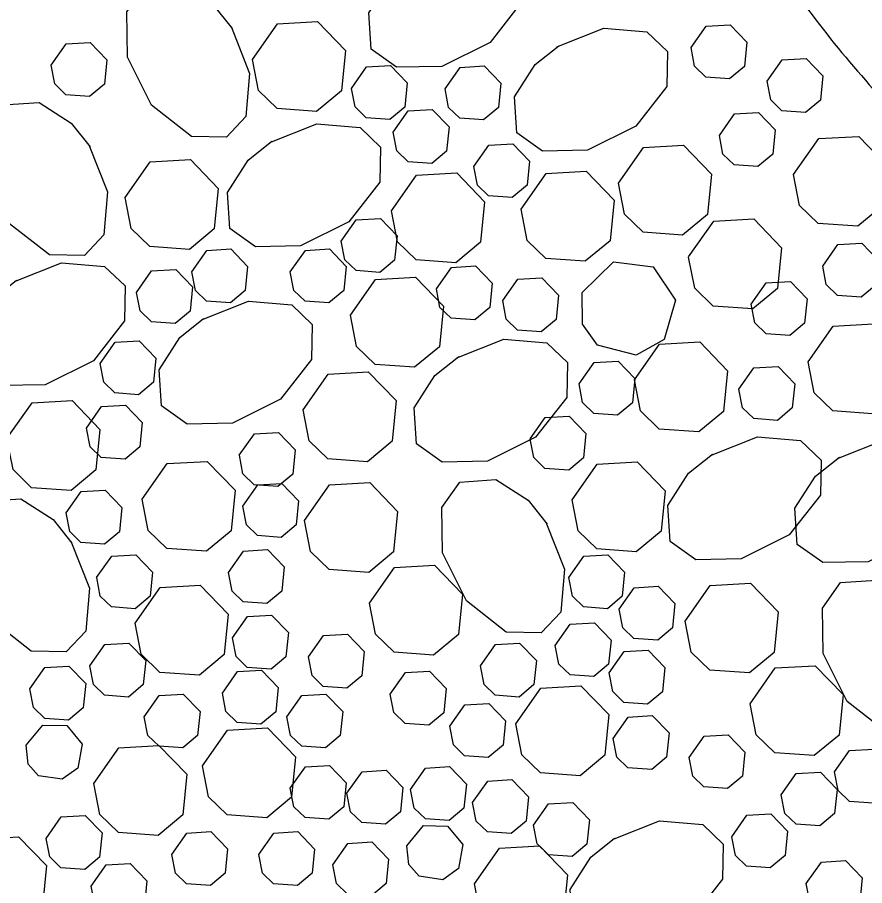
# Model space of a CAD drawing. Extents: x 6707406 to 6714471, y 1868570 to 1872341.
# Drawn here: x 6709783.7 to 6709842.4, y 1870319.2 to 1870379.4 of the extents above; entities that cross this region are included whole.
import ezdxf

# ---------------------------------------------------------------- set-up
doc = ezdxf.new("R2010")
doc.units = 0
doc.layers.add('60 Nongeo Data', color=7, linetype='Continuous')

msp = doc.modelspace()

# ---------------------------------------------------------------- linework, layer by layer
at = {"layer": '60 Nongeo Data'}
for points in [[(6709810.985, 1870383.125), (6709814.238, 1870384.414), (6709817.227, 1870384.156), (6709818.648, 1870382.805), (6709818.602, 1870380.379), (6709816.446, 1870377.624), (6709813.114, 1870375.958), (6709809.974, 1870375.902), (6709808.206, 1870377.158), (6709808.039, 1870379.66), (6709809.473, 1870381.897), (6709811.115, 1870383.207)], [(6709798.5, 1870378.726), (6709799.791, 1870375.473), (6709799.532, 1870372.483), (6709798.182, 1870371.063), (6709795.756, 1870371.108), (6709792.999, 1870373.264), (6709791.335, 1870376.596), (6709791.279, 1870379.737), (6709792.535, 1870381.504), (6709795.037, 1870381.672), (6709797.273, 1870380.237), (6709798.584, 1870378.594)], [(6709799.978, 1870376.437), (6709801.718, 1870378.911), (6709804.496, 1870379.069), (6709806.426, 1870377.068), (6709806.146, 1870374.263), (6709804.431, 1870372.837), (6709801.688, 1870373.034), (6709800.399, 1870374.285), (6709799.98, 1870376.437)], [(6709821.078, 1870377.312), (6709824.333, 1870378.602), (6709827.321, 1870378.344), (6709828.743, 1870376.993), (6709828.698, 1870374.567), (6709826.541, 1870371.811), (6709823.209, 1870370.146), (6709820.07, 1870370.09), (6709818.301, 1870371.346), (6709818.134, 1870373.848), (6709819.568, 1870376.085), (6709821.21, 1870377.395)], [(6709830.372, 1870377.261), (6709831.416, 1870378.746), (6709833.082, 1870378.841), (6709834.24, 1870377.64), (6709834.073, 1870375.957), (6709833.043, 1870375.1), (6709831.397, 1870375.221), (6709830.624, 1870375.971), (6709830.373, 1870377.261)], [(6709786.029, 1870376.038), (6709787.073, 1870377.522), (6709788.739, 1870377.618), (6709789.899, 1870376.416), (6709789.73, 1870374.734), (6709788.702, 1870373.878), (6709787.057, 1870373.997), (6709786.282, 1870374.747), (6709786.031, 1870376.037)], [(6709835.639, 1870374.926), (6709836.683, 1870376.411), (6709838.349, 1870376.505), (6709839.507, 1870375.305), (6709839.34, 1870373.623), (6709838.31, 1870372.765), (6709836.665, 1870372.885), (6709835.891, 1870373.635), (6709835.64, 1870374.926)], [(6709806.842, 1870374.438), (6709807.886, 1870375.922), (6709809.552, 1870376.018), (6709810.711, 1870374.816), (6709810.542, 1870373.134), (6709809.514, 1870372.278), (6709807.867, 1870372.397), (6709807.094, 1870373.147), (6709806.843, 1870374.437)], [(6709813.326, 1870374.407), (6709814.37, 1870375.892), (6709816.036, 1870375.987), (6709817.194, 1870374.786), (6709817.027, 1870373.103), (6709815.997, 1870372.247), (6709814.352, 1870372.366), (6709813.578, 1870373.116), (6709813.327, 1870374.407)], [(6709788.658, 1870370.519), (6709789.949, 1870367.265), (6709789.69, 1870364.275), (6709788.34, 1870362.855), (6709785.914, 1870362.9), (6709783.158, 1870365.057), (6709781.493, 1870368.389), (6709781.437, 1870371.529), (6709782.693, 1870373.297), (6709785.195, 1870373.464), (6709787.432, 1870372.031), (6709788.742, 1870370.388)], [(6709809.737, 1870371.389), (6709810.781, 1870372.874), (6709812.447, 1870372.969), (6709813.605, 1870371.768), (6709813.438, 1870370.085), (6709812.409, 1870369.228), (6709810.763, 1870369.348), (6709809.989, 1870370.098), (6709809.739, 1870371.389)], [(6709832.335, 1870371.176), (6709833.379, 1870372.661), (6709835.045, 1870372.755), (6709836.203, 1870371.555), (6709836.036, 1870369.872), (6709835.006, 1870369.016), (6709833.361, 1870369.135), (6709832.587, 1870369.885), (6709832.336, 1870371.176)], [(6709801.194, 1870370.684), (6709804.449, 1870371.974), (6709807.437, 1870371.715), (6709808.858, 1870370.364), (6709808.812, 1870367.939), (6709806.656, 1870365.184), (6709803.325, 1870363.517), (6709800.184, 1870363.462), (6709798.417, 1870364.718), (6709798.249, 1870367.22), (6709799.683, 1870369.456), (6709801.326, 1870370.767)], [(6709837.479, 1870368.477), (6709839.217, 1870370.951), (6709841.995, 1870371.11), (6709843.925, 1870369.109), (6709843.645, 1870366.303), (6709841.93, 1870364.876), (6709839.187, 1870365.075), (6709837.898, 1870366.326), (6709837.48, 1870368.476)], [(6709815.315, 1870369.023), (6709816.359, 1870370.507), (6709818.025, 1870370.602), (6709819.184, 1870369.4), (6709819.016, 1870367.719), (6709817.987, 1870366.863), (6709816.341, 1870366.981), (6709815.567, 1870367.731), (6709815.316, 1870369.021)], [(6709825.341, 1870367.868), (6709827.079, 1870370.342), (6709829.857, 1870370.502), (6709831.788, 1870368.499), (6709831.509, 1870365.695), (6709829.792, 1870364.267), (6709827.051, 1870364.467), (6709825.762, 1870365.718), (6709825.342, 1870367.868)], [(6709791.164, 1870366.869), (6709792.904, 1870369.344), (6709795.681, 1870369.502), (6709797.611, 1870367.5), (6709797.332, 1870364.696), (6709795.616, 1870363.269), (6709792.874, 1870363.467), (6709791.584, 1870364.718), (6709791.166, 1870366.869)], [(6709809.621, 1870365.952), (6709811.361, 1870368.425), (6709814.138, 1870368.585), (6709816.068, 1870366.583), (6709815.789, 1870363.778), (6709814.074, 1870362.35), (6709811.331, 1870362.55), (6709810.041, 1870363.801), (6709809.624, 1870365.951)], [(6709818.595, 1870366.054), (6709820.335, 1870368.528), (6709823.112, 1870368.686), (6709825.042, 1870366.686), (6709824.763, 1870363.879), (6709823.047, 1870362.453), (6709820.305, 1870362.652), (6709819.015, 1870363.903), (6709818.598, 1870366.053)], [(6709806.135, 1870363.843), (6709807.179, 1870365.326), (6709808.846, 1870365.423), (6709810.005, 1870364.22), (6709809.837, 1870362.539), (6709808.808, 1870361.682), (6709807.161, 1870361.802), (6709806.388, 1870362.552), (6709806.137, 1870363.841)], [(6709830.206, 1870362.749), (6709831.944, 1870365.223), (6709834.722, 1870365.382), (6709836.652, 1870363.381), (6709836.373, 1870360.575), (6709834.658, 1870359.148), (6709831.915, 1870359.348), (6709830.625, 1870360.598), (6709830.207, 1870362.748)], [(6709839.495, 1870362.123), (6709840.538, 1870363.608), (6709842.204, 1870363.704), (6709843.362, 1870362.502), (6709843.195, 1870360.819), (6709842.166, 1870359.963), (6709840.52, 1870360.083), (6709839.747, 1870360.834), (6709839.495, 1870362.123)], [(6709795.779, 1870361.724), (6709796.823, 1870363.207), (6709798.49, 1870363.303), (6709799.649, 1870362.101), (6709799.481, 1870360.419), (6709798.452, 1870359.563), (6709796.805, 1870359.682), (6709796.032, 1870360.432), (6709795.781, 1870361.722)], [(6709802.605, 1870361.724), (6709803.649, 1870363.207), (6709805.315, 1870363.303), (6709806.474, 1870362.101), (6709806.306, 1870360.419), (6709805.278, 1870359.563), (6709803.631, 1870359.682), (6709802.857, 1870360.432), (6709802.606, 1870361.722)], [(6709783.5, 1870361.061), (6709786.755, 1870362.35), (6709789.743, 1870362.093), (6709791.164, 1870360.743), (6709791.12, 1870358.317), (6709788.963, 1870355.561), (6709785.631, 1870353.894), (6709782.49, 1870353.84), (6709780.723, 1870355.096), (6709780.555, 1870357.597), (6709781.989, 1870359.834), (6709783.632, 1870361.145)], [(6709822.836, 1870360.294), (6709824.994, 1870362.412), (6709827.754, 1870362.064), (6709829.289, 1870359.747), (6709828.507, 1870357.039), (6709826.561, 1870355.947), (6709823.902, 1870356.638), (6709822.859, 1870358.102), (6709822.838, 1870360.294)], [(6709791.957, 1870360.295), (6709793.001, 1870361.78), (6709794.667, 1870361.874), (6709795.824, 1870360.674), (6709795.658, 1870358.991), (6709794.628, 1870358.135), (6709792.983, 1870358.254), (6709792.209, 1870359.006), (6709791.958, 1870360.295)], [(6709812.726, 1870360.547), (6709813.77, 1870362.03), (6709815.436, 1870362.126), (6709816.595, 1870360.924), (6709816.427, 1870359.242), (6709815.398, 1870358.386), (6709813.751, 1870358.505), (6709812.978, 1870359.255), (6709812.727, 1870360.545)], [(6709806.769, 1870358.706), (6709808.508, 1870361.181), (6709811.285, 1870361.341), (6709813.216, 1870359.338), (6709812.936, 1870356.533), (6709811.221, 1870355.106), (6709808.479, 1870355.306), (6709807.189, 1870356.556), (6709806.77, 1870358.706)], [(6709817.322, 1870359.724), (6709818.366, 1870361.208), (6709820.032, 1870361.304), (6709821.191, 1870360.102), (6709821.023, 1870358.42), (6709819.994, 1870357.564), (6709818.348, 1870357.683), (6709817.574, 1870358.433), (6709817.323, 1870359.724)], [(6709834.545, 1870359.47), (6709835.589, 1870360.954), (6709837.256, 1870361.05), (6709838.415, 1870359.848), (6709838.246, 1870358.167), (6709837.218, 1870357.31), (6709835.572, 1870357.429), (6709834.798, 1870358.179), (6709834.547, 1870359.47)], [(6709796.464, 1870358.389), (6709799.717, 1870359.679), (6709802.707, 1870359.422), (6709804.127, 1870358.071), (6709804.082, 1870355.646), (6709801.925, 1870352.889), (6709798.594, 1870351.223), (6709795.453, 1870351.169), (6709793.687, 1870352.424), (6709793.518, 1870354.925), (6709794.953, 1870357.163), (6709796.596, 1870358.474)], [(6709838.485, 1870355.482), (6709840.224, 1870357.956), (6709843.002, 1870358.114), (6709844.932, 1870356.113), (6709844.652, 1870353.309), (6709842.937, 1870351.882), (6709840.196, 1870352.079), (6709838.905, 1870353.331), (6709838.487, 1870355.482)], [(6709789.424, 1870355.366), (6709790.468, 1870356.85), (6709792.135, 1870356.946), (6709793.294, 1870355.744), (6709793.126, 1870354.062), (6709792.097, 1870353.206), (6709790.45, 1870353.325), (6709789.677, 1870354.075), (6709789.426, 1870355.365)], [(6709814.141, 1870355.759), (6709817.394, 1870357.049), (6709820.384, 1870356.791), (6709821.804, 1870355.44), (6709821.759, 1870353.015), (6709819.603, 1870350.259), (6709816.27, 1870348.593), (6709813.13, 1870348.537), (6709811.362, 1870349.793), (6709811.196, 1870352.295), (6709812.63, 1870354.532), (6709814.273, 1870355.843)], [(6709826.458, 1870354.225), (6709828.198, 1870356.699), (6709830.974, 1870356.859), (6709832.905, 1870354.856), (6709832.626, 1870352.051), (6709830.91, 1870350.624), (6709828.168, 1870350.824), (6709826.878, 1870352.075), (6709826.459, 1870354.225)], [(6709822.611, 1870353.954), (6709823.655, 1870355.437), (6709825.321, 1870355.533), (6709826.481, 1870354.331), (6709826.312, 1870352.65), (6709825.284, 1870351.793), (6709823.637, 1870351.912), (6709822.863, 1870352.662), (6709822.613, 1870353.952)], [(6709833.689, 1870353.586), (6709834.733, 1870355.071), (6709836.399, 1870355.166), (6709837.557, 1870353.965), (6709837.39, 1870352.283), (6709836.36, 1870351.427), (6709834.714, 1870351.545), (6709833.941, 1870352.296), (6709833.69, 1870353.586)], [(6709803.496, 1870352.161), (6709805.236, 1870354.636), (6709808.012, 1870354.795), (6709809.943, 1870352.792), (6709809.664, 1870349.987), (6709807.948, 1870348.561), (6709805.206, 1870348.76), (6709803.916, 1870350.011), (6709803.497, 1870352.161)], [(6709782.975, 1870350.161), (6709784.714, 1870352.634), (6709787.491, 1870352.793), (6709789.421, 1870350.792), (6709789.142, 1870347.988), (6709787.427, 1870346.559), (6709784.685, 1870346.759), (6709783.396, 1870348.01), (6709782.976, 1870350.16)], [(6709788.483, 1870350.893), (6709789.527, 1870352.376), (6709791.193, 1870352.472), (6709792.352, 1870351.27), (6709792.184, 1870349.588), (6709791.156, 1870348.732), (6709789.509, 1870348.851), (6709788.735, 1870349.601), (6709788.484, 1870350.891)], [(6709819.224, 1870350.134), (6709820.268, 1870351.618), (6709821.934, 1870351.714), (6709823.093, 1870350.512), (6709822.924, 1870348.83), (6709821.896, 1870347.974), (6709820.25, 1870348.093), (6709819.476, 1870348.843), (6709819.225, 1870350.133)], [(6709799.074, 1870349.009), (6709800.118, 1870350.493), (6709801.784, 1870350.588), (6709802.944, 1870349.386), (6709802.775, 1870347.705), (6709801.747, 1870346.849), (6709800.1, 1870346.967), (6709799.327, 1870347.718), (6709799.076, 1870349.007)], [(6709831.717, 1870348.987), (6709834.97, 1870350.277), (6709837.96, 1870350.018), (6709839.38, 1870348.668), (6709839.335, 1870346.242), (6709837.179, 1870343.487), (6709833.846, 1870341.821), (6709830.707, 1870341.765), (6709828.938, 1870343.021), (6709828.771, 1870345.523), (6709830.206, 1870347.76), (6709831.849, 1870349.071)], [(6709840.517, 1870348.793), (6709843.77, 1870350.083), (6709846.76, 1870349.824), (6709848.18, 1870348.474), (6709848.135, 1870346.048), (6709845.979, 1870343.293), (6709842.646, 1870341.626), (6709839.506, 1870341.571), (6709837.738, 1870342.827), (6709837.572, 1870345.329), (6709839.006, 1870347.565), (6709840.649, 1870348.876)], [(6709792.342, 1870345.953), (6709794.082, 1870348.427), (6709796.858, 1870348.585), (6709798.79, 1870346.584), (6709798.51, 1870343.78), (6709796.795, 1870342.353), (6709794.052, 1870342.551), (6709792.762, 1870343.803), (6709792.344, 1870345.953)], [(6709822.128, 1870345.917), (6709823.868, 1870348.392), (6709826.645, 1870348.551), (6709828.576, 1870346.549), (6709828.297, 1870343.744), (6709826.581, 1870342.317), (6709823.839, 1870342.516), (6709822.549, 1870343.767), (6709822.13, 1870345.917)], [(6709820.318, 1870344.373), (6709821.608, 1870341.12), (6709821.349, 1870338.13), (6709819.999, 1870336.71), (6709817.573, 1870336.754), (6709814.818, 1870338.911), (6709813.152, 1870342.244), (6709813.096, 1870345.383), (6709814.352, 1870347.152), (6709816.854, 1870347.318), (6709819.09, 1870345.885), (6709820.401, 1870344.242)], [(6709799.31, 1870345.477), (6709800.354, 1870346.961), (6709802.02, 1870347.057), (6709803.179, 1870345.855), (6709803.011, 1870344.173), (6709801.983, 1870343.317), (6709800.336, 1870343.436), (6709799.562, 1870344.186), (6709799.311, 1870345.476)], [(6709803.592, 1870344.483), (6709805.331, 1870346.956), (6709808.108, 1870347.115), (6709810.038, 1870345.114), (6709809.759, 1870342.308), (6709808.044, 1870340.881), (6709805.301, 1870341.081), (6709804.011, 1870342.331), (6709803.594, 1870344.481)], [(6709787.071, 1870345.006), (6709788.115, 1870346.49), (6709789.781, 1870346.586), (6709790.94, 1870345.384), (6709790.772, 1870343.702), (6709789.744, 1870342.846), (6709788.096, 1870342.965), (6709787.323, 1870343.715), (6709787.072, 1870345.005)], [(6709787.397, 1870343.049), (6709788.687, 1870339.796), (6709788.429, 1870336.806), (6709787.079, 1870335.385), (6709784.653, 1870335.431), (6709781.896, 1870337.587), (6709780.231, 1870340.919), (6709780.176, 1870344.059), (6709781.432, 1870345.827), (6709783.933, 1870345.994), (6709786.171, 1870344.561), (6709787.481, 1870342.918)], [(6709789.189, 1870340.533), (6709790.233, 1870342.016), (6709791.899, 1870342.112), (6709793.059, 1870340.91), (6709792.89, 1870339.229), (6709791.862, 1870338.372), (6709790.215, 1870338.491), (6709789.441, 1870339.241), (6709789.191, 1870340.531)], [(6709798.319, 1870340.883), (6709799.363, 1870342.368), (6709801.029, 1870342.464), (6709802.187, 1870341.262), (6709802.02, 1870339.579), (6709800.99, 1870338.723), (6709799.345, 1870338.843), (6709798.571, 1870339.594), (6709798.32, 1870340.883)], [(6709821.905, 1870340.533), (6709822.949, 1870342.016), (6709824.615, 1870342.112), (6709825.774, 1870340.91), (6709825.606, 1870339.229), (6709824.578, 1870338.372), (6709822.931, 1870338.491), (6709822.157, 1870339.241), (6709821.906, 1870340.531)], [(6709808.086, 1870338.755), (6709809.826, 1870341.23), (6709812.602, 1870341.389), (6709814.533, 1870339.387), (6709814.254, 1870336.582), (6709812.538, 1870335.155), (6709809.796, 1870335.354), (6709808.506, 1870336.605), (6709808.088, 1870338.755)], [(6709829.968, 1870337.516), (6709831.706, 1870339.99), (6709834.484, 1870340.149), (6709836.414, 1870338.147), (6709836.135, 1870335.342), (6709834.42, 1870333.915), (6709831.677, 1870334.114), (6709830.387, 1870335.365), (6709829.97, 1870337.515)], [(6709846.695, 1870337.406), (6709847.984, 1870334.153), (6709847.725, 1870331.164), (6709846.375, 1870329.743), (6709843.95, 1870329.788), (6709841.194, 1870331.945), (6709839.528, 1870335.277), (6709839.472, 1870338.417), (6709840.728, 1870340.185), (6709843.23, 1870340.352), (6709845.467, 1870338.919), (6709846.777, 1870337.276)], [(6709791.856, 1870337.362), (6709793.595, 1870339.835), (6709796.372, 1870339.994), (6709798.302, 1870337.993), (6709798.022, 1870335.187), (6709796.307, 1870333.761), (6709793.565, 1870333.96), (6709792.275, 1870335.21), (6709791.857, 1870337.36)], [(6709825.391, 1870338.345), (6709826.435, 1870339.829), (6709828.101, 1870339.925), (6709829.26, 1870338.723), (6709829.092, 1870337.041), (6709828.064, 1870336.185), (6709826.417, 1870336.304), (6709825.644, 1870337.054), (6709825.392, 1870338.345)], [(6709798.603, 1870336.345), (6709799.647, 1870337.83), (6709801.313, 1870337.925), (6709802.471, 1870336.724), (6709802.304, 1870335.042), (6709801.274, 1870334.185), (6709799.629, 1870334.304), (6709798.855, 1870335.055), (6709798.604, 1870336.345)], [(6709820.963, 1870335.824), (6709822.007, 1870337.307), (6709823.674, 1870337.403), (6709824.833, 1870336.201), (6709824.665, 1870334.519), (6709823.636, 1870333.663), (6709821.989, 1870333.782), (6709821.216, 1870334.532), (6709820.965, 1870335.822)], [(6709803.863, 1870335.026), (6709804.907, 1870336.512), (6709806.573, 1870336.607), (6709807.731, 1870335.405), (6709807.564, 1870333.722), (6709806.534, 1870332.866), (6709804.889, 1870332.986), (6709804.115, 1870333.737), (6709803.864, 1870335.026)], [(6709788.718, 1870334.411), (6709789.762, 1870335.894), (6709791.428, 1870335.99), (6709792.588, 1870334.788), (6709792.419, 1870333.107), (6709791.391, 1870332.25), (6709789.744, 1870332.369), (6709788.971, 1870333.119), (6709788.72, 1870334.409)], [(6709815.785, 1870334.411), (6709816.829, 1870335.894), (6709818.495, 1870335.99), (6709819.655, 1870334.788), (6709819.486, 1870333.107), (6709818.458, 1870332.25), (6709816.811, 1870332.369), (6709816.038, 1870333.119), (6709815.787, 1870334.409)], [(6709824.695, 1870333.916), (6709825.738, 1870335.402), (6709827.405, 1870335.497), (6709828.562, 1870334.295), (6709828.396, 1870332.613), (6709827.366, 1870331.756), (6709825.721, 1870331.877), (6709824.947, 1870332.627), (6709824.696, 1870333.916)], [(6709784.562, 1870332.81), (6709785.605, 1870334.294), (6709787.273, 1870334.389), (6709788.43, 1870333.188), (6709788.262, 1870331.506), (6709787.234, 1870330.649), (6709785.589, 1870330.769), (6709784.813, 1870331.519), (6709784.562, 1870332.809)], [(6709797.898, 1870332.527), (6709798.942, 1870334.011), (6709800.608, 1870334.107), (6709801.767, 1870332.905), (6709801.599, 1870331.223), (6709800.57, 1870330.367), (6709798.923, 1870330.486), (6709798.15, 1870331.236), (6709797.899, 1870332.526)], [(6709834.462, 1870331.789), (6709836.202, 1870334.264), (6709838.978, 1870334.423), (6709840.909, 1870332.42), (6709840.63, 1870329.616), (6709838.914, 1870328.189), (6709836.172, 1870328.388), (6709834.882, 1870329.639), (6709834.464, 1870331.789)], [(6709809.534, 1870332.458), (6709810.578, 1870333.942), (6709812.244, 1870334.038), (6709813.403, 1870332.836), (6709813.235, 1870331.154), (6709812.207, 1870330.298), (6709810.561, 1870330.417), (6709809.787, 1870331.167), (6709809.535, 1870332.457)], [(6709818.232, 1870330.395), (6709819.971, 1870332.869), (6709822.748, 1870333.028), (6709824.678, 1870331.027), (6709824.398, 1870328.221), (6709822.683, 1870326.794), (6709819.941, 1870326.993), (6709818.651, 1870328.244), (6709818.233, 1870330.394)], [(6709792.484, 1870330.879), (6709793.528, 1870332.363), (6709795.194, 1870332.459), (6709796.354, 1870331.257), (6709796.185, 1870329.575), (6709795.157, 1870328.719), (6709793.51, 1870328.838), (6709792.736, 1870329.588), (6709792.486, 1870330.878)], [(6709802.37, 1870330.879), (6709803.414, 1870332.363), (6709805.08, 1870332.459), (6709806.239, 1870331.257), (6709806.071, 1870329.575), (6709805.042, 1870328.719), (6709803.395, 1870328.838), (6709802.622, 1870329.588), (6709802.371, 1870330.878)], [(6709813.655, 1870330.225), (6709814.699, 1870331.709), (6709816.365, 1870331.805), (6709817.524, 1870330.603), (6709817.356, 1870328.922), (6709816.328, 1870328.065), (6709814.681, 1870328.184), (6709813.907, 1870328.934), (6709813.656, 1870330.225)], [(6709824.979, 1870329.379), (6709826.023, 1870330.864), (6709827.689, 1870330.958), (6709828.847, 1870329.758), (6709828.68, 1870328.075), (6709827.65, 1870327.218), (6709826.005, 1870327.338), (6709825.231, 1870328.088), (6709824.98, 1870329.379)], [(6709784.296, 1870328.91), (6709785.452, 1870330.308), (6709787.121, 1870330.275), (6709788.183, 1870328.987), (6709787.885, 1870327.323), (6709786.794, 1870326.549), (6709785.163, 1870326.795), (6709784.448, 1870327.603), (6709784.298, 1870328.908)], [(6709796.52, 1870327.479), (6709798.259, 1870329.954), (6709801.037, 1870330.112), (6709802.966, 1870328.111), (6709802.687, 1870325.306), (6709800.972, 1870323.879), (6709798.23, 1870324.077), (6709796.941, 1870325.328), (6709796.522, 1870327.479)], [(6709830.239, 1870328.06), (6709831.283, 1870329.545), (6709832.949, 1870329.64), (6709834.107, 1870328.439), (6709833.94, 1870326.756), (6709832.91, 1870325.899), (6709831.265, 1870326.02), (6709830.491, 1870326.77), (6709830.24, 1870328.06)], [(6709788.991, 1870326.263), (6709790.731, 1870328.738), (6709793.508, 1870328.896), (6709795.438, 1870326.895), (6709795.158, 1870324.09), (6709793.443, 1870322.663), (6709790.702, 1870322.861), (6709789.412, 1870324.112), (6709788.993, 1870326.263)], [(6709840.32, 1870327.056), (6709841.364, 1870328.54), (6709843.03, 1870328.636), (6709844.189, 1870327.434), (6709844.02, 1870325.752), (6709842.992, 1870324.896), (6709841.346, 1870325.015), (6709840.572, 1870325.765), (6709840.321, 1870327.055)], [(6709802.605, 1870325.934), (6709803.649, 1870327.418), (6709805.315, 1870327.514), (6709806.474, 1870326.312), (6709806.306, 1870324.63), (6709805.278, 1870323.774), (6709803.631, 1870323.893), (6709802.857, 1870324.643), (6709802.606, 1870325.933)], [(6709806.531, 1870325.59), (6709807.575, 1870327.074), (6709809.242, 1870327.17), (6709810.401, 1870325.968), (6709810.232, 1870324.286), (6709809.204, 1870323.429), (6709807.558, 1870323.549), (6709806.784, 1870324.299), (6709806.533, 1870325.589)], [(6709810.938, 1870325.843), (6709811.981, 1870327.327), (6709813.649, 1870327.423), (6709814.806, 1870326.221), (6709814.638, 1870324.539), (6709813.61, 1870323.683), (6709811.965, 1870323.802), (6709811.189, 1870324.552), (6709810.938, 1870325.842)], [(6709836.624, 1870325.471), (6709837.668, 1870326.955), (6709839.334, 1870327.051), (6709840.493, 1870325.849), (6709840.324, 1870324.167), (6709839.296, 1870323.311), (6709837.65, 1870323.43), (6709836.876, 1870324.18), (6709836.625, 1870325.47)], [(6709815.239, 1870324.943), (6709816.283, 1870326.427), (6709817.949, 1870326.523), (6709819.108, 1870325.321), (6709818.94, 1870323.639), (6709817.911, 1870322.783), (6709816.265, 1870322.902), (6709815.491, 1870323.652), (6709815.24, 1870324.942)], [(6709819.463, 1870323.358), (6709820.507, 1870324.842), (6709822.173, 1870324.938), (6709823.332, 1870323.736), (6709823.164, 1870322.055), (6709822.136, 1870321.198), (6709820.489, 1870321.317), (6709819.715, 1870322.067), (6709819.464, 1870323.358)], [(6709785.692, 1870322.453), (6709786.736, 1870323.937), (6709788.402, 1870324.033), (6709789.561, 1870322.831), (6709789.393, 1870321.149), (6709788.365, 1870320.293), (6709786.718, 1870320.412), (6709785.945, 1870321.162), (6709785.693, 1870322.452)], [(6709833.191, 1870322.566), (6709834.235, 1870324.05), (6709835.902, 1870324.146), (6709837.061, 1870322.944), (6709836.892, 1870321.262), (6709835.864, 1870320.406), (6709834.218, 1870320.525), (6709833.444, 1870321.275), (6709833.193, 1870322.565)], [(6709810.672, 1870321.943), (6709811.828, 1870323.341), (6709813.496, 1870323.308), (6709814.559, 1870322.02), (6709814.261, 1870320.357), (6709813.17, 1870319.582), (6709811.539, 1870319.828), (6709810.824, 1870320.636), (6709810.674, 1870321.941)], [(6709824.941, 1870322.381), (6709828.194, 1870323.671), (6709831.183, 1870323.412), (6709832.604, 1870322.062), (6709832.559, 1870319.636), (6709830.402, 1870316.881), (6709827.069, 1870315.214), (6709823.93, 1870315.159), (6709822.162, 1870316.415), (6709821.995, 1870318.917), (6709823.43, 1870321.154), (6709825.072, 1870322.464)], [(6709794.393, 1870321.341), (6709795.437, 1870322.825), (6709797.104, 1870322.921), (6709798.263, 1870321.719), (6709798.094, 1870320.037), (6709797.066, 1870319.181), (6709795.42, 1870319.3), (6709794.646, 1870320.05), (6709794.395, 1870321.34)], [(6709800.422, 1870321.338), (6709801.466, 1870322.822), (6709803.132, 1870322.918), (6709804.291, 1870321.716), (6709804.123, 1870320.034), (6709803.095, 1870319.178), (6709801.448, 1870319.297), (6709800.674, 1870320.047), (6709800.423, 1870321.337)], [(6709779.263, 1870319.934), (6709781.003, 1870322.409), (6709783.778, 1870322.568), (6709785.71, 1870320.565), (6709785.431, 1870317.761), (6709783.715, 1870316.334), (6709780.972, 1870316.533), (6709779.683, 1870317.784), (6709779.264, 1870319.934)], [(6709805.555, 1870320.622), (6709806.598, 1870322.107), (6709808.265, 1870322.203), (6709809.422, 1870321.001), (6709809.256, 1870319.318), (6709808.226, 1870318.462), (6709806.58, 1870318.582), (6709805.807, 1870319.332), (6709805.556, 1870320.622)], [(6709815.368, 1870319.297), (6709817.106, 1870321.772), (6709819.884, 1870321.929), (6709821.814, 1870319.928), (6709821.534, 1870317.124), (6709819.819, 1870315.697), (6709817.078, 1870315.895), (6709815.788, 1870317.146), (6709815.369, 1870319.297)], [(6709838.358, 1870319.33), (6709839.402, 1870320.814), (6709841.069, 1870320.91), (6709842.227, 1870319.708), (6709842.059, 1870318.026), (6709841.031, 1870317.17), (6709839.385, 1870317.289), (6709838.611, 1870318.039), (6709838.359, 1870319.329)], [(6709788.802, 1870319.131), (6709789.846, 1870320.615), (6709791.512, 1870320.711), (6709792.671, 1870319.509), (6709792.503, 1870317.827), (6709791.475, 1870316.971), (6709789.828, 1870317.09), (6709789.054, 1870317.84), (6709788.803, 1870319.13)]]:
    msp.add_lwpolyline(points, dxfattribs=at)
msp.add_spline([(6709839.39, 1870450.827), (6709831.862, 1870436.118), (6709837.312, 1870381.574), (6709845.79, 1870371.271)], degree=3, dxfattribs=at)

doc.saveas('drawing.dxf')
